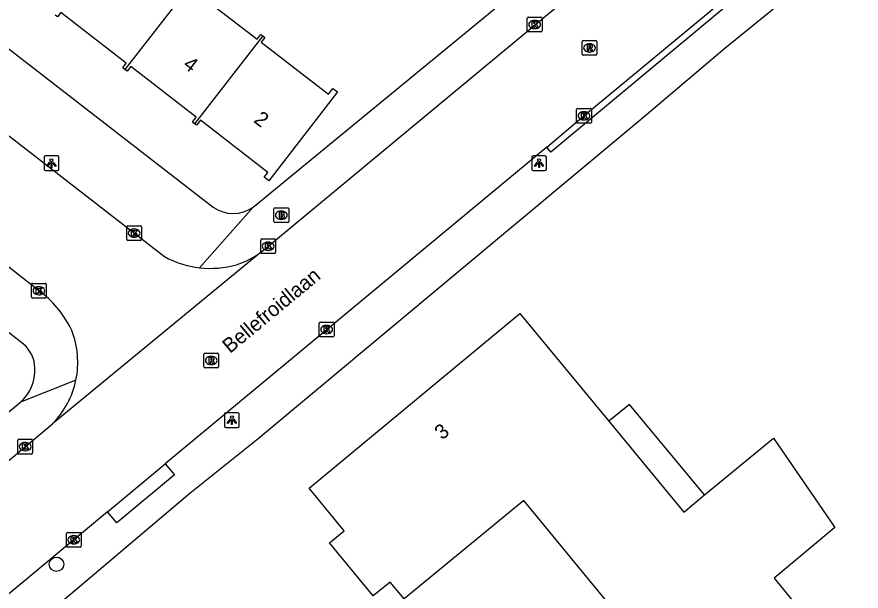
# Model space of a CAD drawing. Extents: x 157466 to 158888, y 383063 to 384677.
# Drawn here: x 158686.8 to 158744.1, y 383815.4 to 383854.4 of the extents above; entities that cross this region are included whole.
import ezdxf

# ---------------------------------------------------------------- set-up
doc = ezdxf.new("R2010")
doc.units = 0
for name, color, linetype in [('IMGEO_Boom', 7, 'Continuous'), ('IMGEO_Brandkraan', 7, 'Continuous'), ('IMGEO_Kolk', 7, 'Continuous'), ('IMGEO_Lichtpunt', 7, 'Continuous'), ('IMGEO_Openbare_ruimte_label', 7, 'Continuous'), ('IMGEO_Pand', 7, 'Continuous'), ('IMGEO_Pand_nummerreeks', 7, 'Continuous'), ('IMGEO_Pand_overbouw', 7, 'Continuous'), ('IMGEO_Rijbaan_lokaal_open', 7, 'Continuous'), ('IMGEO_Rioolput', 7, 'Continuous'), ('IMGEO_Voetpad_open', 7, 'Continuous')]:
    doc.layers.add(name, color=color, linetype=linetype)

msp = doc.modelspace()

# ---------------------------------------------------------------- linework, layer by layer
at = {"layer": 'IMGEO_Boom'}
msp.add_circle((158689.441, 383817.222), 0.489, dxfattribs=at)
at = {"layer": 'IMGEO_Brandkraan'}
for p, q in [((158704.285, 383841.441), (158705.137, 383841.441)), ((158704.21, 383840.515), (158704.21, 383841.367)), ((158704.698, 383841.221), (158704.723, 383841.221)), ((158705.211, 383841.367), (158705.211, 383840.515)), ((158705.137, 383840.441), (158704.285, 383840.441)), ((158704.721, 383840.661), (158704.696, 383840.661))]:
    msp.add_line(p, q, dxfattribs=at)
for points in [[(158704.285, 383841.441), (158705.137, 383841.441)], [(158704.21, 383840.515), (158704.21, 383841.367)], [(158704.558, 383841.141), (158704.558, 383840.741), (158704.771, 383840.741)], [(158704.789, 383841.141), (158704.558, 383841.141)], [(158704.737, 383841.06), (158704.683, 383841.06), (158704.683, 383840.984)], [(158704.683, 383840.984), (158704.736, 383840.984)], [(158704.745, 383840.908), (158704.683, 383840.908), (158704.683, 383840.827)], [(158704.683, 383840.827), (158704.745, 383840.827)], [(158705.211, 383841.367), (158705.211, 383840.515)], [(158705.137, 383840.441), (158704.285, 383840.441)]]:
    msp.add_lwpolyline(points, dxfattribs=at)
for centre, radius, start, end in [((158704.287, 383841.365), 0.0765, 91.55205, 178.44795), ((158704.287, 383841.365), 0.0765, 91.55205, 178.44795), ((158705.135, 383841.365), 0.0765, 1.55205, 88.44795), ((158705.135, 383841.365), 0.0765, 1.55205, 88.44795), ((158704.738, 383841.022), 0.0379, 267.82845, 90.93552), ((158704.746, 383840.867), 0.0404, 269.87594, 90.50774), ((158704.793, 383840.996), 0.145, 59.4692, 91.53667), ((158704.818, 383841.043), 0.0922, 285.51372, 58.15012), ((158704.823, 383840.851), 0.105, 301.31148, 78.98903), ((158704.287, 383840.517), 0.0765, 181.55205, 268.44795), ((158704.287, 383840.517), 0.0765, 181.55205, 268.44795), ((158704.777, 383840.992), 0.251, 268.66757, 293.53466), ((158705.135, 383840.517), 0.0765, 271.55205, 358.44795), ((158705.135, 383840.517), 0.0765, 271.55205, 358.44795)]:
    msp.add_arc(centre, radius, start, end, dxfattribs=at)
for centre, major_axis, ratio, start_param, end_param in [((158704.697, 383840.941), (-0.387, 0.002), 0.722429, 4.712389, 7.853982), ((158704.722, 383840.941), (-0.39, 0.002), 0.717154, 1.570796, 4.712389)]:
    msp.add_ellipse(centre, major_axis=major_axis, ratio=ratio, start_param=start_param, end_param=end_param, dxfattribs=at)
at = {"layer": 'IMGEO_Kolk'}
for p, q in [((158721.419, 383853.479), (158721.419, 383854.331)), ((158721.494, 383854.405), (158722.346, 383854.405)), ((158721.907, 383854.185), (158721.932, 383854.185)), ((158722.42, 383854.331), (158722.42, 383853.479)), ((158721.93, 383853.625), (158721.905, 383853.625)), ((158722.346, 383853.405), (158721.494, 383853.405)), ((158724.767, 383847.27), (158724.767, 383848.122)), ((158724.842, 383848.196), (158725.694, 383848.196)), ((158725.255, 383847.976), (158725.28, 383847.976)), ((158725.768, 383848.122), (158725.768, 383847.27)), ((158725.694, 383847.196), (158724.842, 383847.196)), ((158725.278, 383847.416), (158725.253, 383847.416)), ((158694.216, 383839.304), (158694.216, 383840.156)), ((158694.291, 383840.23), (158695.143, 383840.23)), ((158694.704, 383840.01), (158694.729, 383840.01)), ((158695.217, 383840.156), (158695.217, 383839.304)), ((158695.143, 383839.23), (158694.291, 383839.23)), ((158694.727, 383839.45), (158694.702, 383839.45)), ((158703.313, 383838.406), (158703.313, 383839.258)), ((158703.388, 383839.332), (158704.24, 383839.332)), ((158703.801, 383839.112), (158703.826, 383839.112)), ((158704.314, 383839.258), (158704.314, 383838.406)), ((158703.824, 383838.552), (158703.799, 383838.552)), ((158704.24, 383838.332), (158703.388, 383838.332)), ((158687.747, 383835.387), (158687.747, 383836.239)), ((158687.822, 383836.313), (158688.674, 383836.313)), ((158688.748, 383836.239), (158688.748, 383835.387)), ((158688.235, 383836.093), (158688.26, 383836.093)), ((158688.674, 383835.313), (158687.822, 383835.313)), ((158688.258, 383835.533), (158688.233, 383835.533)), ((158707.289, 383832.746), (158707.289, 383833.598)), ((158707.364, 383833.672), (158708.216, 383833.672)), ((158707.777, 383833.452), (158707.802, 383833.452)), ((158708.29, 383833.598), (158708.29, 383832.746)), ((158707.8, 383832.892), (158707.775, 383832.892)), ((158708.216, 383832.672), (158707.364, 383832.672)), ((158686.815, 383824.789), (158686.815, 383825.641)), ((158686.89, 383825.715), (158687.742, 383825.715)), ((158687.303, 383825.495), (158687.328, 383825.495)), ((158687.816, 383825.641), (158687.816, 383824.789)), ((158687.326, 383824.935), (158687.301, 383824.935)), ((158687.742, 383824.715), (158686.89, 383824.715)), ((158690.115, 383818.462), (158690.115, 383819.314)), ((158690.19, 383819.388), (158691.042, 383819.388)), ((158690.603, 383819.168), (158690.628, 383819.168)), ((158691.116, 383819.314), (158691.116, 383818.462)), ((158690.626, 383818.608), (158690.601, 383818.608)), ((158691.042, 383818.388), (158690.19, 383818.388))]:
    msp.add_line(p, q, dxfattribs=at)
for points in [[(158721.419, 383853.479), (158721.419, 383854.331)], [(158721.494, 383854.405), (158722.346, 383854.405)], [(158721.74, 383854.105), (158721.863, 383854.105), (158721.863, 383853.954), (158721.993, 383854.105), (158722.157, 383854.105), (158722.011, 383853.954), (158722.164, 383853.705), (158722.012, 383853.705), (158721.927, 383853.869), (158721.863, 383853.802), (158721.863, 383853.705), (158721.74, 383853.705), (158721.74, 383854.105)], [(158722.42, 383854.331), (158722.42, 383853.479)], [(158722.346, 383853.405), (158721.494, 383853.405)], [(158724.767, 383847.27), (158724.767, 383848.122)], [(158724.842, 383848.196), (158725.694, 383848.196)], [(158725.088, 383847.896), (158725.211, 383847.896), (158725.211, 383847.745), (158725.341, 383847.896), (158725.505, 383847.896), (158725.359, 383847.745), (158725.512, 383847.496), (158725.36, 383847.496), (158725.275, 383847.66), (158725.211, 383847.593), (158725.211, 383847.496), (158725.088, 383847.496), (158725.088, 383847.896)], [(158725.768, 383848.122), (158725.768, 383847.27)], [(158725.694, 383847.196), (158724.842, 383847.196)], [(158694.216, 383839.304), (158694.216, 383840.156)], [(158694.291, 383840.23), (158695.143, 383840.23)], [(158694.537, 383839.93), (158694.66, 383839.93), (158694.66, 383839.779), (158694.79, 383839.93), (158694.954, 383839.93), (158694.808, 383839.779), (158694.961, 383839.53), (158694.809, 383839.53), (158694.724, 383839.694), (158694.66, 383839.627), (158694.66, 383839.53), (158694.537, 383839.53), (158694.537, 383839.93)], [(158695.217, 383840.156), (158695.217, 383839.304)], [(158695.143, 383839.23), (158694.291, 383839.23)], [(158703.313, 383838.406), (158703.313, 383839.258)], [(158703.388, 383839.332), (158704.24, 383839.332)], [(158704.314, 383839.258), (158704.314, 383838.406)], [(158703.634, 383839.032), (158703.757, 383839.032), (158703.757, 383838.881), (158703.887, 383839.032), (158704.051, 383839.032), (158703.905, 383838.881), (158704.058, 383838.632), (158703.906, 383838.632), (158703.821, 383838.796), (158703.757, 383838.729), (158703.757, 383838.632), (158703.634, 383838.632), (158703.634, 383839.032)], [(158704.24, 383838.332), (158703.388, 383838.332)], [(158687.747, 383835.387), (158687.747, 383836.239)], [(158687.822, 383836.313), (158688.674, 383836.313)], [(158688.748, 383836.239), (158688.748, 383835.387)], [(158688.068, 383836.013), (158688.191, 383836.013), (158688.191, 383835.862), (158688.321, 383836.013), (158688.485, 383836.013), (158688.339, 383835.862), (158688.492, 383835.613), (158688.34, 383835.613), (158688.255, 383835.777), (158688.191, 383835.71), (158688.191, 383835.613), (158688.068, 383835.613), (158688.068, 383836.013)], [(158688.674, 383835.313), (158687.822, 383835.313)], [(158707.289, 383832.746), (158707.289, 383833.598)], [(158707.364, 383833.672), (158708.216, 383833.672)], [(158707.61, 383833.372), (158707.733, 383833.372), (158707.733, 383833.221), (158707.863, 383833.372), (158708.027, 383833.372), (158707.881, 383833.221), (158708.034, 383832.972), (158707.882, 383832.972), (158707.797, 383833.136), (158707.733, 383833.069), (158707.733, 383832.972), (158707.61, 383832.972), (158707.61, 383833.372)], [(158708.29, 383833.598), (158708.29, 383832.746)], [(158708.216, 383832.672), (158707.364, 383832.672)], [(158686.815, 383824.789), (158686.815, 383825.641)], [(158686.89, 383825.715), (158687.742, 383825.715)], [(158687.136, 383825.415), (158687.259, 383825.415), (158687.259, 383825.264), (158687.389, 383825.415), (158687.553, 383825.415), (158687.407, 383825.264), (158687.56, 383825.015), (158687.408, 383825.015), (158687.323, 383825.179), (158687.259, 383825.112), (158687.259, 383825.015), (158687.136, 383825.015), (158687.136, 383825.415)], [(158687.816, 383825.641), (158687.816, 383824.789)], [(158687.742, 383824.715), (158686.89, 383824.715)], [(158690.115, 383818.462), (158690.115, 383819.314)], [(158690.19, 383819.388), (158691.042, 383819.388)], [(158690.436, 383819.088), (158690.559, 383819.088), (158690.559, 383818.937), (158690.689, 383819.088), (158690.853, 383819.088), (158690.707, 383818.937), (158690.86, 383818.688), (158690.708, 383818.688), (158690.623, 383818.852), (158690.559, 383818.785), (158690.559, 383818.688), (158690.436, 383818.688), (158690.436, 383819.088)], [(158691.116, 383819.314), (158691.116, 383818.462)], [(158691.042, 383818.388), (158690.19, 383818.388)]]:
    msp.add_lwpolyline(points, dxfattribs=at)
for centre, start, end in [((158721.496, 383854.329), 91.55205, 178.44795), ((158721.496, 383854.329), 91.55205, 178.44795), ((158722.344, 383854.329), 1.55205, 88.44795), ((158722.344, 383854.329), 1.55205, 88.44795), ((158721.496, 383853.481), 181.55205, 268.44795), ((158721.496, 383853.481), 181.55205, 268.44795), ((158722.344, 383853.481), 271.55205, 358.44795), ((158722.344, 383853.481), 271.55205, 358.44795), ((158724.844, 383848.12), 91.55205, 178.44795), ((158724.844, 383848.12), 91.55205, 178.44795), ((158725.692, 383848.12), 1.55205, 88.44795), ((158725.692, 383848.12), 1.55205, 88.44795), ((158724.844, 383847.272), 181.55205, 268.44795), ((158724.844, 383847.272), 181.55205, 268.44795), ((158725.692, 383847.272), 271.55205, 358.44795), ((158725.692, 383847.272), 271.55205, 358.44795), ((158694.293, 383840.154), 91.55205, 178.44795), ((158694.293, 383840.154), 91.55205, 178.44795), ((158695.141, 383840.154), 1.55205, 88.44795), ((158695.141, 383840.154), 1.55205, 88.44795), ((158694.293, 383839.306), 181.55205, 268.44795), ((158694.293, 383839.306), 181.55205, 268.44795), ((158695.141, 383839.306), 271.55205, 358.44795), ((158695.141, 383839.306), 271.55205, 358.44795), ((158703.39, 383839.256), 91.55205, 178.44795), ((158703.39, 383839.256), 91.55205, 178.44795), ((158704.238, 383839.256), 1.55205, 88.44795), ((158704.238, 383839.256), 1.55205, 88.44795), ((158703.39, 383838.408), 181.55205, 268.44795), ((158703.39, 383838.408), 181.55205, 268.44795), ((158704.238, 383838.408), 271.55205, 358.44795), ((158704.238, 383838.408), 271.55205, 358.44795), ((158687.824, 383836.237), 91.55205, 178.44795), ((158687.824, 383836.237), 91.55205, 178.44795), ((158688.672, 383836.237), 1.55205, 88.44795), ((158688.672, 383836.237), 1.55205, 88.44795), ((158687.824, 383835.389), 181.55205, 268.44795), ((158687.824, 383835.389), 181.55205, 268.44795), ((158688.672, 383835.389), 271.55205, 358.44795), ((158688.672, 383835.389), 271.55205, 358.44795), ((158707.366, 383833.596), 91.55205, 178.44795), ((158707.366, 383833.596), 91.55205, 178.44795), ((158708.214, 383833.596), 1.55205, 88.44795), ((158708.214, 383833.596), 1.55205, 88.44795), ((158707.366, 383832.748), 181.55205, 268.44795), ((158707.366, 383832.748), 181.55205, 268.44795), ((158708.214, 383832.748), 271.55205, 358.44795), ((158708.214, 383832.748), 271.55205, 358.44795), ((158686.892, 383825.639), 91.55205, 178.44795), ((158686.892, 383825.639), 91.55205, 178.44795), ((158687.74, 383825.639), 1.55205, 88.44795), ((158687.74, 383825.639), 1.55205, 88.44795), ((158686.892, 383824.791), 181.55205, 268.44795), ((158686.892, 383824.791), 181.55205, 268.44795), ((158687.74, 383824.791), 271.55205, 358.44795), ((158687.74, 383824.791), 271.55205, 358.44795), ((158690.192, 383819.312), 91.55205, 178.44795), ((158690.192, 383819.312), 91.55205, 178.44795), ((158691.04, 383819.312), 1.55205, 88.44795), ((158691.04, 383819.312), 1.55205, 88.44795), ((158690.192, 383818.464), 181.55205, 268.44795), ((158690.192, 383818.464), 181.55205, 268.44795), ((158691.04, 383818.464), 271.55205, 358.44795), ((158691.04, 383818.464), 271.55205, 358.44795)]:
    msp.add_arc(centre, 0.0765, start, end, dxfattribs=at)
for centre, major_axis, ratio, start_param, end_param in [((158721.906, 383853.905), (-0.387, 0.002), 0.722429, 4.712389, 7.853982), ((158721.931, 383853.905), (-0.39, 0.002), 0.717154, 1.570796, 4.712389), ((158725.254, 383847.696), (-0.387, 0.002), 0.722429, 4.712389, 7.853982), ((158725.279, 383847.696), (-0.39, 0.002), 0.717154, 1.570796, 4.712389), ((158694.703, 383839.73), (-0.387, 0.002), 0.722429, 4.712389, 7.853982), ((158694.728, 383839.73), (-0.39, 0.002), 0.717154, 1.570796, 4.712389), ((158703.8, 383838.832), (-0.387, 0.002), 0.722429, 4.712389, 7.853982), ((158703.825, 383838.832), (-0.39, 0.002), 0.717154, 1.570796, 4.712389), ((158688.234, 383835.813), (-0.387, 0.002), 0.722429, 4.712389, 7.853982), ((158688.259, 383835.813), (-0.39, 0.002), 0.717154, 1.570796, 4.712389), ((158707.776, 383833.172), (-0.387, 0.002), 0.722429, 4.712389, 7.853982), ((158707.801, 383833.172), (-0.39, 0.002), 0.717154, 1.570796, 4.712389), ((158687.302, 383825.215), (-0.387, 0.002), 0.722429, 4.712389, 7.853982), ((158687.327, 383825.215), (-0.39, 0.002), 0.717154, 1.570796, 4.712389), ((158690.602, 383818.888), (-0.387, 0.002), 0.722429, 4.712389, 7.853982), ((158690.627, 383818.888), (-0.39, 0.002), 0.717154, 1.570796, 4.712389)]:
    msp.add_ellipse(centre, major_axis=major_axis, ratio=ratio, start_param=start_param, end_param=end_param, dxfattribs=at)
at = {"layer": 'IMGEO_Lichtpunt'}
for p, q in [((158688.597, 383844.879), (158688.597, 383844.072)), ((158688.597, 383844.879), (158688.597, 383844.072)), ((158689.499, 383844.974), (158688.691, 383844.974)), ((158689.499, 383844.974), (158688.691, 383844.974)), ((158689.593, 383844.072), (158689.593, 383844.879)), ((158689.593, 383844.072), (158689.593, 383844.879)), ((158721.716, 383844.882), (158721.716, 383844.075)), ((158721.716, 383844.882), (158721.716, 383844.075)), ((158722.618, 383844.977), (158721.81, 383844.977)), ((158722.618, 383844.977), (158721.81, 383844.977)), ((158722.712, 383844.075), (158722.712, 383844.882)), ((158722.712, 383844.075), (158722.712, 383844.882)), ((158688.691, 383843.978), (158689.499, 383843.978)), ((158688.691, 383843.978), (158689.499, 383843.978)), ((158721.81, 383843.981), (158722.618, 383843.981)), ((158721.81, 383843.981), (158722.618, 383843.981)), ((158700.855, 383827.42), (158700.855, 383826.613)), ((158700.855, 383827.42), (158700.855, 383826.613)), ((158701.757, 383827.515), (158700.949, 383827.515)), ((158701.757, 383827.515), (158700.949, 383827.515)), ((158701.851, 383826.613), (158701.851, 383827.42)), ((158701.851, 383826.613), (158701.851, 383827.42)), ((158700.949, 383826.519), (158701.757, 383826.519)), ((158700.949, 383826.519), (158701.757, 383826.519))]:
    msp.add_line(p, q, dxfattribs=at)
for points in [[(158688.971, 383844.543), (158689.01, 383844.515), (158688.822, 383844.253), (158688.784, 383844.28), (158688.971, 383844.543)], [(158689.073, 383844.495), (158689.12, 383844.495), (158689.12, 383844.173), (158689.073, 383844.173), (158689.073, 383844.495)], [(158689.183, 383844.515), (158689.221, 383844.542), (158689.408, 383844.28), (158689.369, 383844.252), (158689.183, 383844.515)], [(158722.09, 383844.546), (158722.129, 383844.518), (158721.941, 383844.256), (158721.903, 383844.283), (158722.09, 383844.546)], [(158722.192, 383844.498), (158722.239, 383844.498), (158722.239, 383844.176), (158722.192, 383844.176), (158722.192, 383844.498)], [(158722.302, 383844.518), (158722.34, 383844.545), (158722.527, 383844.283), (158722.488, 383844.255), (158722.302, 383844.518)], [(158701.229, 383827.084), (158701.268, 383827.056), (158701.08, 383826.794), (158701.042, 383826.821), (158701.229, 383827.084)], [(158701.441, 383827.056), (158701.479, 383827.083), (158701.666, 383826.821), (158701.627, 383826.793), (158701.441, 383827.056)], [(158701.331, 383827.036), (158701.378, 383827.036), (158701.378, 383826.714), (158701.331, 383826.714), (158701.331, 383827.036)]]:
    msp.add_lwpolyline(points, dxfattribs=at)
for centre in [(158689.096, 383844.677), (158722.215, 383844.68), (158701.354, 383827.218)]:
    msp.add_circle(centre, 0.0994, dxfattribs=at)
for centre, start, end in [((158688.691, 383844.879), 90, 180), ((158688.691, 383844.879), 90, 180), ((158689.499, 383844.879), 0, 90), ((158689.499, 383844.879), 0, 90), ((158721.81, 383844.882), 90, 180), ((158721.81, 383844.882), 90, 180), ((158722.618, 383844.882), 0, 90), ((158722.618, 383844.882), 0, 90), ((158688.691, 383844.072), 180, 270), ((158688.691, 383844.072), 180, 270), ((158689.499, 383844.072), 270, 0), ((158689.499, 383844.072), 270, 360), ((158721.81, 383844.075), 180, 270), ((158721.81, 383844.075), 180, 270), ((158722.618, 383844.075), 270, 0), ((158722.618, 383844.075), 270, 360), ((158700.949, 383827.42), 90, 180), ((158700.949, 383827.42), 90, 180), ((158701.757, 383827.42), 0, 90), ((158701.757, 383827.42), 0, 90), ((158700.949, 383826.613), 180, 270), ((158700.949, 383826.613), 180, 270), ((158701.757, 383826.613), 270, 0), ((158701.757, 383826.613), 270, 360)]:
    msp.add_arc(centre, 0.0946, start, end, dxfattribs=at)
at = {"layer": 'IMGEO_Pand'}
for points in [[(158698.726, 383856.832), (158694.087, 383850.851)], [(158698.726, 383856.832), (158698.89, 383856.705), (158698.619, 383856.355), (158703.074, 383852.901), (158703.323, 383853.223), (158703.447, 383853.127)], [(158694.087, 383850.851), (158693.94, 383850.966), (158694.174, 383851.266), (158689.733, 383854.71), (158689.515, 383854.428), (158689.359, 383854.549)], [(158703.447, 383853.127), (158703.59, 383853.016), (158703.346, 383852.701), (158707.906, 383849.165), (158708.213, 383849.561), (158708.527, 383849.317), (158703.851, 383843.286), (158703.536, 383843.531), (158703.788, 383843.855), (158699.223, 383847.395), (158698.959, 383847.055), (158698.822, 383847.162)], [(158703.447, 383853.127), (158698.822, 383847.162)], [(158698.822, 383847.162), (158698.683, 383847.269), (158698.938, 383847.598), (158694.479, 383851.055), (158694.233, 383850.738), (158694.087, 383850.851)], [(158710.955, 383815.068), (158707.993, 383818.668), (158708.988, 383819.487), (158706.592, 383822.397), (158720.912, 383834.267), (158726.947, 383826.947), (158732.038, 383820.773), (158733.454, 383821.937), (158738.13, 383825.781), (158740.973, 383821.668), (158742.312, 383819.731), (158738.173, 383816.287), (158740.225, 383813.784), (158737.252, 383811.252), (158738.087, 383810.279), (158734.45, 383807.261), (158733.609, 383808.287), (158732.703, 383807.527), (158721.171, 383821.546), (158713.051, 383814.866), (158712.104, 383816.014), (158710.955, 383815.068)]]:
    msp.add_lwpolyline(points, dxfattribs=at)
at = {"layer": 'IMGEO_Pand_overbouw'}
msp.add_lwpolyline([(158733.454, 383821.937), (158728.355, 383828.068), (158726.947, 383826.947), (158732.038, 383820.773)], close=True, dxfattribs=at)
at = {"layer": 'IMGEO_Rijbaan_lokaal_open'}
for points in [[(158703.395, 383838.483), (158731.42, 383861.766), (158738.497, 383867.686), (158738.946, 383868.013)], [(158660.788, 383866.033), (158674.326, 383855.563), (158696.767, 383838.137)], [(158722.736, 383845.567), (158725.268, 383847.696), (158740.686, 383860.527)], [(158722.736, 383845.567), (158696.83, 383824.057)], [(158688.422, 383835.678), (158677.187, 383844.476)], [(158703.395, 383838.483), (158689.175, 383826.772)], [(158649.719, 383793.9), (158650.35, 383794.454), (158654.385, 383797.786), (158667.367, 383808.487), (158689.175, 383826.772)], [(158692.91, 383820.795), (158696.83, 383824.057)], [(158692.91, 383820.795), (158681.262, 383811.105), (158677.533, 383808.003), (158663.939, 383796.693)]]:
    msp.add_lwpolyline(points, dxfattribs=at)
for centre, radius, start, end in [((158699.888, 383843.761), 6.432, 240.97431, 263.53808), ((158699.896, 383843.071), 5.77, 287.93001, 307.3346), ((158699.887, 383843.782), 6.453, 263.56271, 286.05532), ((158684.141, 383830.148), 6.993, 24.98678, 52.25685), ((158684.929, 383830.943), 5.956, 348.38281, 21.25178), ((158684.942, 383830.944), 5.943, 315.41443, 348.35258)]:
    msp.add_arc(centre, radius, start, end, dxfattribs=at)
at = {"layer": 'IMGEO_Rioolput'}
for p, q in [((158725.141, 383851.885), (158725.141, 383852.737)), ((158725.216, 383852.811), (158726.068, 383852.811)), ((158725.629, 383852.591), (158725.654, 383852.591)), ((158726.142, 383852.737), (158726.142, 383851.885)), ((158726.068, 383851.811), (158725.216, 383851.811)), ((158725.652, 383852.031), (158725.627, 383852.031)), ((158699.451, 383830.64), (158699.451, 383831.492)), ((158699.526, 383831.566), (158700.378, 383831.566)), ((158699.939, 383831.346), (158699.964, 383831.346)), ((158700.452, 383831.492), (158700.452, 383830.64)), ((158700.378, 383830.566), (158699.526, 383830.566)), ((158699.962, 383830.786), (158699.937, 383830.786))]:
    msp.add_line(p, q, dxfattribs=at)
for points in [[(158725.141, 383851.885), (158725.141, 383852.737)], [(158725.216, 383852.811), (158726.068, 383852.811)], [(158725.73, 383852.509), (158725.478, 383852.511), (158725.478, 383852.111)], [(158725.656, 383852.43), (158725.602, 383852.43), (158725.602, 383852.349)], [(158725.602, 383852.349), (158725.654, 383852.349)], [(158726.142, 383852.737), (158726.142, 383851.885)], [(158726.068, 383851.811), (158725.216, 383851.811)], [(158725.478, 383852.111), (158725.602, 383852.111), (158725.602, 383852.273), (158725.613, 383852.273)], [(158725.66, 383852.244), (158725.731, 383852.111), (158725.871, 383852.111), (158725.806, 383852.237)], [(158699.451, 383830.64), (158699.451, 383831.492)], [(158699.526, 383831.566), (158700.378, 383831.566)], [(158700.04, 383831.264), (158699.788, 383831.266), (158699.788, 383830.866)], [(158699.966, 383831.185), (158699.912, 383831.185), (158699.912, 383831.104)], [(158699.912, 383831.104), (158699.964, 383831.104)], [(158700.452, 383831.492), (158700.452, 383830.64)], [(158700.378, 383830.566), (158699.526, 383830.566)], [(158699.788, 383830.866), (158699.912, 383830.866), (158699.912, 383831.028), (158699.923, 383831.028)], [(158699.97, 383830.999), (158700.041, 383830.866), (158700.181, 383830.866), (158700.116, 383830.992)]]:
    msp.add_lwpolyline(points, dxfattribs=at)
for centre, radius, start, end in [((158725.218, 383852.735), 0.0765, 91.55205, 178.44795), ((158725.218, 383852.735), 0.0765, 91.55205, 178.44795), ((158725.638, 383852.538), 0.19, 274.7715, 282.96867), ((158725.662, 383852.334), 0.0964, 77.00612, 93.18647), ((158725.676, 383852.391), 0.0378, 276.66336, 79.67722), ((158725.729, 383852.399), 0.109, 350.36119, 89.41601), ((158725.727, 383852.399), 0.112, 277.58423, 350.98172), ((158725.711, 383852.184), 0.108, 29.51342, 73.79051), ((158726.066, 383852.735), 0.0765, 1.55205, 88.44795), ((158726.066, 383852.735), 0.0765, 1.55205, 88.44795), ((158725.218, 383851.887), 0.0765, 181.55205, 268.44795), ((158725.218, 383851.887), 0.0765, 181.55205, 268.44795), ((158725.612, 383852.22), 0.0533, 26.02933, 88.69889), ((158726.066, 383851.887), 0.0765, 271.55205, 358.44795), ((158726.066, 383851.887), 0.0765, 271.55205, 358.44795), ((158699.528, 383831.49), 0.0765, 91.55205, 178.44795), ((158699.528, 383831.49), 0.0765, 91.55205, 178.44795), ((158699.948, 383831.293), 0.19, 274.7715, 282.96867), ((158699.972, 383831.089), 0.0964, 77.00612, 93.18647), ((158699.986, 383831.146), 0.0378, 276.66336, 79.67722), ((158700.039, 383831.154), 0.109, 350.36119, 89.41601), ((158700.037, 383831.154), 0.112, 277.58423, 350.98172), ((158700.376, 383831.49), 0.0765, 1.55205, 88.44795), ((158700.376, 383831.49), 0.0765, 1.55205, 88.44795), ((158699.528, 383830.642), 0.0765, 181.55205, 268.44795), ((158699.528, 383830.642), 0.0765, 181.55205, 268.44795), ((158699.922, 383830.975), 0.0533, 26.02933, 88.69889), ((158700.021, 383830.939), 0.108, 29.51342, 73.79051), ((158700.376, 383830.642), 0.0765, 271.55205, 358.44795), ((158700.376, 383830.642), 0.0765, 271.55205, 358.44795)]:
    msp.add_arc(centre, radius, start, end, dxfattribs=at)
for centre, major_axis, ratio, start_param, end_param in [((158725.628, 383852.311), (-0.387, 0.002), 0.722429, 4.712389, 7.853982), ((158725.653, 383852.311), (-0.39, 0.002), 0.717154, 1.570796, 4.712389), ((158699.938, 383831.066), (-0.387, 0.002), 0.722429, 4.712389, 7.853982), ((158699.963, 383831.066), (-0.39, 0.002), 0.717154, 1.570796, 4.712389)]:
    msp.add_ellipse(centre, major_axis=major_axis, ratio=ratio, start_param=start_param, end_param=end_param, dxfattribs=at)
at = {"layer": 'IMGEO_Voetpad_open'}
for points in [[(158611.414, 383848.655), (158653.626, 383877.513), (158700.083, 383841.491)], [(158665.631, 383794.659), (158683.038, 383808.972), (158698.492, 383822.059), (158703.128, 383825.758), (158729.211, 383847.528), (158734.83, 383852.288), (158741.082, 383857.398), (158745.448, 383860.998), (158746.525, 383861.94)], [(158740.686, 383860.527), (158740.973, 383860.195), (158723.005, 383845.238), (158722.736, 383845.567)], [(158702.804, 383841.49), (158719.801, 383855.478)], [(158687.206, 383832.169), (158671.372, 383844.554)], [(158702.804, 383841.49), (158699.164, 383837.37)], [(158690.763, 383829.744), (158686.994, 383828.227)], [(158648.487, 383796.282), (158686.994, 383828.227)], [(158696.83, 383824.057), (158697.457, 383823.304), (158693.537, 383820.042), (158692.91, 383820.795)]]:
    msp.add_lwpolyline(points, dxfattribs=at)
for centre, radius, start, end in [((158701.444, 383843.398), 2.343, 234.47889, 305.47899), ((158685.847, 383830.54), 2.122, 0.37008, 50.14829), ((158685.119, 383830.379), 2.854, 311.06235, 3.51273)]:
    msp.add_arc(centre, radius, start, end, dxfattribs=at)

# ---------------------------------------------------------------- texts
at = {"layer": 'IMGEO_Openbare_ruimte_label'}
msp.add_text('Bellefroidlaan', height=1, rotation=39.64417, dxfattribs=at).set_placement((158701.224, 383831.51))
at = {"layer": 'IMGEO_Pand_nummerreeks'}
for s, rotation, p in [('4', 322.18027, (158697.969, 383851.042)), ('2', 322.18027, (158702.774, 383847.312)), ('3', 39.6557, (158715.634, 383825.631))]:
    msp.add_text(s, height=1, rotation=rotation, dxfattribs=at).set_placement(p)

doc.saveas('drawing.dxf')
